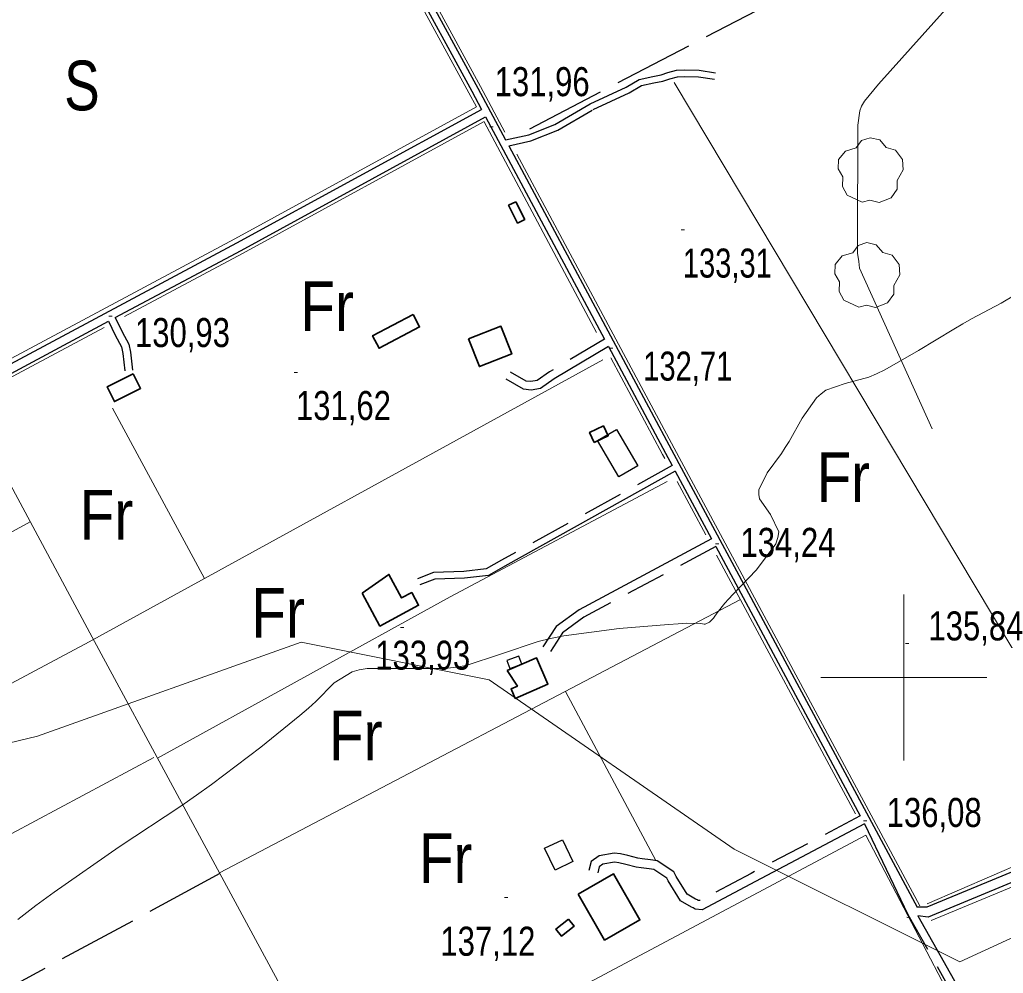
# Model space of a CAD drawing. Extents: x 487425 to 492029, y 4383576 to 4386788.
# Drawn here: x 488733.5 to 489030, y 4384410.8 to 4384698.3 of the extents above; entities that cross this region are included whole.
import ezdxf
from ezdxf.enums import TextEntityAlignment as Align

# ---------------------------------------------------------------- set-up
doc = ezdxf.new("R2010")
doc.units = 0
doc.header["$LTSCALE"] = 4
doc.linetypes.add('LONG_DASHED', pattern=[7.5, 6, -1.5])
doc.linetypes.add('MEDIUM_DASHED', pattern=[4.5, 3, -1.5])
for name, color, linetype, lineweight in [('1', 7, 'Continuous', 13), ('21', 7, 'Continuous', 25), ('25', 7, 'LONG_DASHED', 25), ('29', 7, 'Continuous', 13), ('38', 7, 'Continuous', 25), ('47', 7, 'Continuous', 35), ('50', 7, 'Continuous', 13), ('51', 7, 'Continuous', 13), ('7', 7, 'Continuous', 13), ('9', 7, 'Continuous', 13)]:
    doc.layers.add(name, color=color, linetype=linetype, lineweight=lineweight)
doc.layers.add('31', color=7, linetype='Continuous')

msp = doc.modelspace()

# ---------------------------------------------------------------- linework, layer by layer
at = {"layer": '1'}
for p, q in [((489000, 4384525), (489000, 4384475)), ((488975, 4384500), (489025, 4384500))]:
    msp.add_line(p, q, dxfattribs=at)
at = {"layer": '21'}
for points in [[(488914.08, 4384560.5), (488907.7, 4384571.41), (488913.42, 4384574.76), (488919.8, 4384563.85)], [(488881.24, 4384502.73), (488884.8, 4384504.05), (488883.91, 4384506.45), (488880.35, 4384505.13)], [(488897.08, 4384451.09), (488900.26, 4384444.46), (488894.87, 4384441.88), (488891.69, 4384448.51)]]:
    msp.add_lwpolyline(points, close=True, dxfattribs=at)
at = {"layer": '25'}
for p, q in [((488887.29, 4384665.46), (489023.14, 4384736.42)), ((488793.82, 4384440.84), (488637.72, 4384356.35))]:
    msp.add_line(p, q, dxfattribs=at)
at = {"layer": '29'}
for points in [[(488987.47, 4384643.32), (488982.93, 4384645.44), (488981.52, 4384647.98), (488981.62, 4384650.96), (488980.25, 4384653.37), (488980.29, 4384656.12), (488982.45, 4384658.72), (488985.64, 4384659.72), (488987.29, 4384661.91), (488989.86, 4384662.74), (488992.72, 4384662.09), (488994.67, 4384659.82), (488997.48, 4384659), (488999.61, 4384656.15), (488999.85, 4384653.02), (488997.97, 4384649.87), (488997.97, 4384647.19), (488996.15, 4384644.58), (488992.53, 4384643.24), (488989.76, 4384643.87)], [(488986.44, 4384611.67), (488981.9, 4384613.79), (488980.49, 4384616.33), (488980.59, 4384619.31), (488979.22, 4384621.72), (488979.26, 4384624.47), (488981.42, 4384627.07), (488984.61, 4384628.07), (488986.26, 4384630.26), (488988.83, 4384631.09), (488991.69, 4384630.44), (488993.64, 4384628.17), (488996.45, 4384627.35), (488998.58, 4384624.5), (488998.82, 4384621.37), (488996.94, 4384618.22), (488996.94, 4384615.54), (488995.12, 4384612.93), (488991.5, 4384611.59), (488988.73, 4384612.22)]]:
    msp.add_lwpolyline(points, close=True, dxfattribs=at)
at = {"layer": '38'}
for p, q in [((488873.9, 4384669), (488909.78, 4384601.98)), ((488716.32, 4384583.9), (488760.27, 4384607.41)), ((488931.12, 4384562.15), (488942.05, 4384541.77)), ((488943.3, 4384539.44), (488986.87, 4384458.24)), ((488988.17, 4384455.82), (489001.2, 4384428.51))]:
    msp.add_line(p, q, dxfattribs=at)
at = {"layer": '38', "linetype": 'MEDIUM_DASHED'}
msp.add_line((489001.2, 4384428.51), (489017.54, 4384399.52), dxfattribs=at)
at = {"layer": '38'}
for points in [[(488805.65, 4384794.52), (488812.22, 4384782.41), (488869.76, 4384676.73), (488872.68, 4384671.28)], [(488838.98, 4384737.59), (488871.58, 4384677.72), (488879.96, 4384662.05)], [(488879.96, 4384662.05), (488886.97, 4384663.64), (488894.84, 4384666.74), (488905.47, 4384672.97), (488916.33, 4384678.02), (488920.18, 4384680.28), (488924.3, 4384681.17), (488926.88, 4384681.65), (488928.88, 4384682.37), (488931.47, 4384683.05), (488933.84, 4384683.17), (488938.27, 4384683.05), (488943.25, 4384682.3)], [(488558.25, 4384501.7), (488648.3, 4384550.45), (488798.96, 4384631.03), (488872.68, 4384671.28)], [(488762.29, 4384608.49), (488800.19, 4384628.76), (488873.9, 4384669)], [(488880.92, 4384660.28), (488929.98, 4384568.64), (489004.01, 4384430.7)], [(488762.29, 4384608.49), (488764.32, 4384604.24), (488766.34, 4384600.48), (488766.86, 4384598.06), (488767.47, 4384592.69)], [(488910.96, 4384599.78), (488894.6, 4384590.03), (488890.46, 4384587.11), (488887.66, 4384586.66), (488885.34, 4384586.89), (488880.17, 4384589.91)], [(488910.96, 4384599.78), (488928.16, 4384567.66), (488930.18, 4384563.9)], [(488931.12, 4384562.15), (488879.68, 4384533.59), (488874.77, 4384530.76), (488867.52, 4384529.98), (488858.66, 4384529.64), (488854.09, 4384527.92)], [(488942.05, 4384541.77), (488902.11, 4384520.41), (488895.16, 4384515.34), (488891.22, 4384509.26)], [(489124.01, 4384476.85), (489069.56, 4384453.52), (489007.33, 4384427.76), (489004.23, 4384428.1)], [(489112.74, 4384475.19), (489068.42, 4384456.21), (489006.91, 4384430.74), (489004.01, 4384430.7), (489004.01, 4384430.7)], [(488988.17, 4384455.82), (488955.24, 4384438.48), (488939.26, 4384429.95), (488937.07, 4384430.09), (488936.45, 4384430.51), (488935.95, 4384430.73), (488932.68, 4384432.66), (488928.96, 4384438.69), (488928.56, 4384439.52), (488924.64, 4384442.11), (488923.26, 4384442.31), (488920.78, 4384442.57), (488919.27, 4384442.83), (488916.16, 4384443.62), (488914.07, 4384444.15), (488912.81, 4384444.29), (488909.31, 4384443.67), (488908.19, 4384442.86), (488907.74, 4384441.09)], [(489004.23, 4384428.1), (489020.61, 4384399.05), (489040.89, 4384362.06), (489060.16, 4384327.09), (489065, 4384317.5)]]:
    msp.add_lwpolyline(points, dxfattribs=at)
at = {"layer": '38', "linetype": 'MEDIUM_DASHED'}
for points in [[(488880.92, 4384660.28), (488887.54, 4384661.78), (488895.69, 4384664.99), (488906.37, 4384671.25), (488917.23, 4384676.3), (488920.89, 4384678.45), (488924.68, 4384679.26), (488927.39, 4384679.77), (488929.46, 4384680.51), (488931.77, 4384681.12), (488933.87, 4384681.23), (488938.1, 4384681.11), (488942.97, 4384680.38)], [(488760.27, 4384607.41), (488762.28, 4384603.2), (488764.17, 4384599.69), (488764.6, 4384597.69), (488765.2, 4384592.43)], [(488909.78, 4384601.98), (488893.23, 4384592.14), (488889.49, 4384589.49), (488887.59, 4384589.19), (488886.13, 4384589.33), (488881.44, 4384592.08)], [(488930.18, 4384563.9), (488878.7, 4384535.32), (488874.14, 4384532.7), (488867.37, 4384531.96), (488858.26, 4384531.61), (488853.39, 4384529.78)], [(488943.3, 4384539.44), (488903.53, 4384518.15), (488897.12, 4384513.48), (488893.46, 4384507.81)], [(488986.87, 4384458.24), (488953.95, 4384440.91), (488938.65, 4384432.75), (488937.98, 4384432.79), (488937.77, 4384432.92), (488937.21, 4384433.17), (488934.66, 4384434.68), (488931.37, 4384440.01), (488930.71, 4384441.4), (488925.64, 4384444.74), (488923.6, 4384445.04), (488921.15, 4384445.3), (488919.83, 4384445.52), (488916.84, 4384446.28), (488914.56, 4384446.86), (488912.72, 4384447.07), (488908.21, 4384446.26), (488905.78, 4384444.51), (488905.08, 4384441.77)]]:
    msp.add_lwpolyline(points, dxfattribs=at)
at = {"layer": '47'}
for points in [[(488882.99, 4384643.45), (488885.73, 4384638.09), (488883.59, 4384636.99), (488880.85, 4384642.35)], [(488852.07, 4384609.44), (488839.85, 4384603.03), (488841.82, 4384599.28), (488854.04, 4384605.69)], [(488868.79, 4384602.05), (488878.53, 4384605.87), (488881.79, 4384597.55), (488872.05, 4384593.73)], [(488767.69, 4384591.57), (488759.8, 4384587.6), (488762.04, 4384583.16), (488769.93, 4384587.13)], [(488906.69, 4384570.86), (488910.88, 4384572.86), (488909.45, 4384575.86), (488905.26, 4384573.86)], [(488836.71, 4384525.44), (488842.07, 4384515.48), (488853.73, 4384521.76), (488851.64, 4384525.61), (488848.61, 4384523.97), (488844.76, 4384531.07)], [(488880.4, 4384502.07), (488889.23, 4384505.94), (488892.71, 4384497.99), (488882.84, 4384493.68), (488881.59, 4384496.52), (488883.54, 4384497.38)], [(488901.84, 4384434.68), (488909.78, 4384420.8), (488920.44, 4384426.89), (488912.5, 4384440.77)], [(488898.91, 4384427.13), (488895.12, 4384424.12), (488896.82, 4384421.98), (488900.61, 4384424.99)]]:
    msp.add_lwpolyline(points, close=True, dxfattribs=at)
at = {"layer": '50'}
msp.add_lwpolyline([(488574.29, 4384442.59), (488738.86, 4384482.31), (488818.3, 4384510.68), (488875.05, 4384499.33), (488948.82, 4384448.26), (489016.92, 4384414.21), (489090.69, 4384448.26), (489141.76, 4384493.66)], dxfattribs=at)
at = {"layer": '51'}
for p, q in [((488930.81, 4384679.37), (489063.77, 4384456.62)), ((488873.45, 4384667.56), (488907.36, 4384604.02)), ((488758.92, 4384605.53), (488716.93, 4384583.07)), ((488789.21, 4384529.83), (488761.49, 4384581.22)), ((488931.66, 4384559.05), (488940.31, 4384542.95)), ((488943.56, 4384536.89), (488985.43, 4384458.87)), ((488793.69, 4384441.07), (488950.75, 4384523.5)), ((488897.98, 4384495.8), (488925.2, 4384444.81)), ((489000.89, 4384427.73), (489001.55, 4384427.5))]:
    msp.add_line(p, q, dxfattribs=at)
for points in [[(489236.25, 4384810.18), (489166.41, 4384781.27), (489097.95, 4384751.06), (489041.4, 4384725.82), (489034.99, 4384723.05), (489029.25, 4384720.11), (488992.32, 4384678.89), (488988.14, 4384673.77), (488987.22, 4384672.28), (488986.75, 4384670.86), (488986.18, 4384666.51), (488986, 4384631.03), (488986.04, 4384627.95), (488986.39, 4384625.4), (488986.66, 4384623.37), (489008.55, 4384574.95)], [(488835.25, 4384738.06), (488868.89, 4384676.27), (488871.18, 4384672.01)], [(488840.31, 4384737.13), (488872.41, 4384678.17), (488879.77, 4384664.44)], [(488871.18, 4384672.01), (488798.31, 4384632.23), (488647.65, 4384551.65), (488558.37, 4384503.32)], [(488873.52, 4384667.63), (488800.67, 4384627.86), (488765.06, 4384608.81)], [(489004.84, 4384431.15), (488930.81, 4384569.09), (488883.34, 4384657.78)], [(488617.39, 4384397.93), (488600.94, 4384428.87), (488754.39, 4384510.7), (488909.3, 4384595.81)], [(488911.66, 4384596.39), (488927.28, 4384567.19), (488927.91, 4384566.03)], [(488717.1, 4384583.17), (488755.31, 4384512.12), (488832.16, 4384369.83), (488871.71, 4384298.71), (488889.78, 4384264.59), (488926.57, 4384194.85), (489104.88, 4384245.56), (489187.75, 4384269.3), (489289.22, 4384299.81), (489411.33, 4384336.6), (489504.4, 4384367.43)], [(488775.02, 4384475.63), (488863.25, 4384524.32), (488928.62, 4384559.13)], [(488620, 4384485.3), (488693.17, 4384523.25), (488736.62, 4384546.88)], [(489007.07, 4384431.75), (489055.77, 4384452.88), (489101.29, 4384471.42), (489104.7, 4384474.16), (489107.85, 4384480.27)], [(488619.06, 4384392.66), (488681.11, 4384426.24), (488773.95, 4384475.82)], [(489008.22, 4384426.74), (489070.06, 4384452.33), (489118.78, 4384473.21)], [(488832.46, 4384369.31), (488988.55, 4384452.45), (489016.08, 4384399.77)]]:
    msp.add_lwpolyline(points, dxfattribs=at)
at = {"layer": '7'}
for p, q in [((488875.24, 4384666.04), (488876.24, 4384666.04)), ((488932.88, 4384634.93), (488933.88, 4384634.93)), ((488760.33, 4384608.91), (488761.33, 4384608.91)), ((488911.24, 4384599.24), (488912.24, 4384599.24)), ((488816.26, 4384591.99), (488817.26, 4384591.99)), ((488943.21, 4384540.28), (488944.21, 4384540.28)), ((488848.24, 4384515.1), (488849.24, 4384515.1)), ((489000.48, 4384510.22), (489001.48, 4384510.22)), ((488987.87, 4384456.8), (488988.87, 4384456.8)), ((488879.65, 4384433.65), (488880.65, 4384433.65))]:
    msp.add_line(p, q, dxfattribs=at)
at = {"layer": '9'}
for points in [[(488956.29, 4384556.53), (488958.82, 4384561.74), (488963.12, 4384567.54), (488964.28, 4384569.29), (488965.41, 4384571.1), (488969.39, 4384578.16), (488973.72, 4384584.31), (488975.08, 4384585.54), (488976.51, 4384586.58), (488982.29, 4384588.61), (488989.48, 4384590.57), (488991.81, 4384591.55), (488994.29, 4384592.72), (489004.47, 4384598.53), (489015.06, 4384605.02), (489017.79, 4384606.61), (489020.45, 4384608.12), (489029.32, 4384612.83), (489037.28, 4384617.62)], [(488732.88, 4384426.98), (488738.35, 4384431.2), (488743.82, 4384435.28), (488763.51, 4384448.89), (488782.01, 4384461.23), (488786.73, 4384464.52), (488791.27, 4384467.75), (488806.2, 4384478.97), (488817.97, 4384488.56), (488820.52, 4384490.77), (488822.76, 4384492.78), (488828.28, 4384498.42), (488833.66, 4384501.73), (488835.81, 4384502.28), (488838.24, 4384502.66), (488849.41, 4384502.67), (488861.78, 4384502.7), (488864.97, 4384503.08), (488868.06, 4384503.63), (488878.38, 4384506.99), (488889.75, 4384510.88), (488893.49, 4384511.76), (488897.5, 4384512.56), (488914.14, 4384514.75), (488929.08, 4384515.98), (488932.01, 4384516.18), (488934.42, 4384516.32), (488938.8, 4384516.29), (488939.79, 4384516.08), (488940.07, 4384516.11), (488940.35, 4384516.17), (488941.38, 4384516.69), (488942.37, 4384517.57), (488942.62, 4384517.87), (488942.87, 4384518.18), (488943.71, 4384519.49), (488946, 4384522.35), (488947.17, 4384523.64), (488948.57, 4384525.15), (488955.57, 4384532.41), (488961.4, 4384540.27), (488962.06, 4384542.15), (488962.32, 4384543.9), (488959.81, 4384549.18), (488956.5, 4384553.81), (488956.25, 4384555.16), (488956.29, 4384556.53)]]:
    msp.add_lwpolyline(points, dxfattribs=at)

# ---------------------------------------------------------------- texts
at = {"layer": '31'}
for s, width, p in [('S', 0.8, (488752.24, 4384670.99)), ('Fr', 0.85, (488826.18, 4384604.42)), ('Fr', 0.85, (488981.78, 4384552.89)), ('Fr', 0.85, (488759.64, 4384541.54)), ('Fr', 0.85, (488811.39, 4384511.95)), ('Fr', 0.85, (488834.8, 4384474.97)), ('Fr', 0.85, (488861.91, 4384437.98))]:
    msp.add_text(s, height=15, dxfattribs=dict(at, width=width)).set_placement(p, align=Align.CENTER)
at = {"layer": '7'}
for s, width, p in [('131,96', 0.8, (488876.66, 4384675.26)), ('133,31', 0.75, (488933.38, 4384620.56)), ('130,93', 0.8, (488768.23, 4384599.62)), ('132,71', 0.75, (488921.44, 4384589.5)), ('131,62', 0.8, (488816.76, 4384577.62)), ('134,24', 0.8, (488950.76, 4384536.35)), ('135,84', 0.8, (489007.42, 4384511.16)), ('133,93', 0.8, (488840.66, 4384502.35)), ('136,08', 0.8, (488994.84, 4384454.92)), ('137,12', 0.8, (488860.3, 4384416.1))]:
    msp.add_text(s, height=8.75, dxfattribs=dict(at, width=width)).set_placement(p)

doc.saveas('drawing.dxf')
